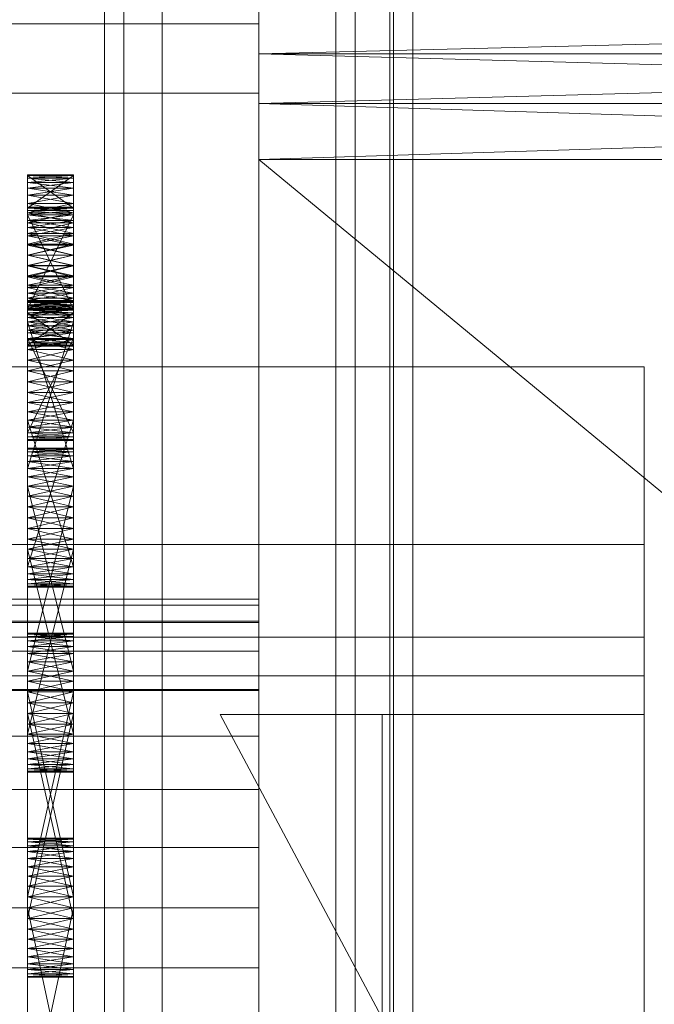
# Model space of a CAD drawing. Header units: millimetres. Extents: x -2233 to 61924, y -68080 to 6847.
# Tile 391 of 656: x 1449 to 1531, y -33246 to -33118. Entities that reach past the tile are written whole.
import ezdxf

# ---------------------------------------------------------------- set-up
doc = ezdxf.new("R2010")
doc.units = ezdxf.units.MM
doc.layers.add('frontal_C03', color=7, linetype='Continuous', lineweight=0)
doc.layers.add('frontal_secador', color=7, linetype='Continuous', lineweight=0)

msp = doc.modelspace()

# ---------------------------------------------------------------- linework, layer by layer
at = {"layer": 'frontal_C03'}
for p, q in [((1500, -32314.944), (1500, -34875.113)), ((1500, -34879.011), (1500, -32318.841)), ((1467.5, -33340.464), (1467.5, -32745.504)), ((1492.5, -32745.504), (1492.5, -33340.464)), ((1467.5, -33366.821), (1467.5, -32771.861)), ((1492.5, -33366.821), (1492.5, -32771.861)), ((1480, -32849.435), (1480, -33196.342)), ((1480, -33205.325), (1480, -32858.418)), ((1490, -35975), (1490, -32996.942)), ((1497, -35975), (1497, -32996.942)), ((1460, -33278.176), (1460, -33008.685)), ((1500, -33008.685), (1500, -33278.176)), ((1462.5, -33350.274), (1462.5, -33024.805)), ((1497.5, -33024.805), (1497.5, -33350.274)), ((1462.5, -33357.011), (1462.5, -33031.542)), ((1497.5, -33357.011), (1497.5, -33031.542)), ((1460, -33317.154), (1460, -33047.663)), ((1500, -33317.154), (1500, -33047.663)), ((1460, -33329.281), (1460, -33059.789)), ((1500, -33059.789), (1500, -33329.281)), ((1460, -33378.004), (1460, -33108.512)), ((1500, -33378.004), (1500, -33108.512)), ((1440, -33118.927), (1480, -33118.927)), ((1480, -33118.927), (1480, -33127.91)), ((1480, -33118.927), (1480, -33465.833)), ((1480, -33127.91), (1440, -33127.91)), ((1480, -33474.816), (1480, -33127.91)), ((1430, -33163.387), (1530, -33163.387)), ((1530, -33163.387), (1530, -33186.434)), ((1530, -33163.387), (1530, -33198.434)), ((1530, -33186.434), (1430, -33186.434)), ((1530, -33198.434), (1530, -33186.434)), ((1480, -33196.342), (1440, -33196.342)), ((1480, -33205.325), (1480, -33196.342)), ((1530, -33198.434), (-1530, -33198.434)), ((1430, -33198.434), (1530, -33198.434)), ((1530, -33198.434), (1530, -33203.434)), ((1530, -33203.434), (-1530, -33203.434)), ((1530, -33203.434), (1530, -33253.434)), ((1440, -33205.325), (1480, -33205.325)), ((1530, -33311.434), (1475, -33208.434)), ((1475, -33208.434), (1530, -33208.434)), ((1490, -33311.434), (1490, -33208.434)), ((1490, -33208.434), (1496, -33208.434)), ((1496, -33311.434), (1496, -33208.434)), ((1530, -33208.434), (1530, -33311.434))]:
    msp.add_line(p, q, dxfattribs=at)
at = {"layer": 'frontal_secador'}
for p, q in [((1480, -33098.5), (1480, -33122.82)), ((1480, -33098.5), (1480, -33359)), ((1480, -33354.82), (1480, -33098.5)), ((1480, -33104.58), (1480, -33122.82)), ((1480, -33112.18), (1480, -33122.82)), ((1480, -33122.82), (1480, -33117.12)), ((1480, -33129.28), (1480, -33117.12)), ((1480, -33330.5), (1480, -33117.12)), ((1480, -33354.82), (1480, -33117.12)), ((1715, -33117.12), (1480, -33122.82)), ((1480, -33122.82), (1480, -33136.5)), ((1480, -33129.28), (1480, -33122.82)), ((1480, -33122.82), (1480, -33337.72)), ((1480, -33122.82), (1480, -33359)), ((1715, -33129.28), (1480, -33122.82)), ((1715, -33122.82), (1480, -33122.82)), ((1715, -33122.82), (1480, -33129.28)), ((1480, -33136.5), (1480, -33129.28)), ((1480, -33330.5), (1480, -33129.28)), ((1715, -33136.5), (1480, -33129.28)), ((1715, -33129.28), (1480, -33129.28)), ((1715, -33129.28), (1480, -33136.5)), ((1480, -33136.5), (1480, -33337.72)), ((1480, -33330.5), (1480, -33136.5)), ((1715, -33330.5), (1480, -33136.5)), ((1715, -33136.5), (1480, -33136.5)), ((1450, -33138.5), (1450, -33142.82)), ((1450, -33138.611), (1450, -33138.5)), ((1450, -33138.94), (1450, -33138.5)), ((1450, -33138.5), (1450, -33143.69)), ((1450, -33140.219), (1450, -33138.5)), ((1456, -33138.611), (1450, -33138.5)), ((1456, -33138.5), (1450, -33138.5)), ((1456, -33138.5), (1450, -33138.611)), ((1450, -33142.82), (1450, -33138.611)), ((1450, -33138.611), (1450, -33138.94)), ((1456, -33142.82), (1450, -33138.611)), ((1456, -33138.611), (1450, -33138.611)), ((1456, -33138.611), (1450, -33138.94)), ((1450, -33138.611), (1450, -33139.481)), ((1450, -33143.15), (1450, -33138.611)), ((1450, -33138.611), (1450, -33141.136)), ((1450, -33138.611), (1450, -33146.092)), ((1450, -33146.419), (1450, -33138.611)), ((1450, -33138.611), (1450, -33155.519)), ((1450, -33156.999), (1450, -33138.611)), ((1456, -33138.94), (1450, -33138.611)), ((1456, -33138.611), (1450, -33142.82)), ((1450, -33140.219), (1450, -33138.94)), ((1450, -33138.94), (1450, -33139.481)), ((1456, -33138.94), (1450, -33138.94)), ((1456, -33138.94), (1450, -33139.481)), ((1456, -33139.481), (1450, -33138.94)), ((1450, -33139.481), (1450, -33140.219)), ((1456, -33139.481), (1450, -33139.481)), ((1456, -33139.481), (1450, -33140.219)), ((1450, -33139.481), (1450, -33141.136)), ((1456, -33140.219), (1450, -33139.481)), ((1456, -33142.82), (1456, -33138.5)), ((1456, -33138.5), (1456, -33138.611)), ((1456, -33138.5), (1456, -33138.94)), ((1456, -33143.69), (1456, -33138.5)), ((1456, -33138.5), (1456, -33140.219)), ((1456, -33138.611), (1456, -33142.82)), ((1456, -33138.94), (1456, -33138.611)), ((1456, -33139.481), (1456, -33138.611)), ((1456, -33138.611), (1456, -33143.15)), ((1456, -33141.136), (1456, -33138.611)), ((1456, -33146.092), (1456, -33138.611)), ((1456, -33138.611), (1456, -33146.419)), ((1456, -33155.519), (1456, -33138.611)), ((1456, -33138.611), (1456, -33156.999)), ((1456, -33138.94), (1456, -33140.219)), ((1456, -33139.481), (1456, -33138.94)), ((1456, -33140.219), (1456, -33139.481)), ((1456, -33141.136), (1456, -33139.481)), ((1450, -33142.21), (1450, -33140.219)), ((1450, -33140.219), (1450, -33141.136)), ((1450, -33144.719), (1450, -33140.219)), ((1450, -33140.219), (1450, -33143.69)), ((1450, -33150.281), (1450, -33140.219)), ((1456, -33140.219), (1450, -33140.219)), ((1456, -33140.219), (1450, -33141.136)), ((1456, -33141.136), (1450, -33140.219)), ((1456, -33140.219), (1456, -33142.21)), ((1456, -33141.136), (1456, -33140.219)), ((1456, -33140.219), (1456, -33144.719)), ((1456, -33143.69), (1456, -33140.219)), ((1456, -33140.219), (1456, -33150.281)), ((1450, -33141.136), (1450, -33142.21)), ((1456, -33141.136), (1450, -33141.136)), ((1456, -33141.136), (1450, -33142.21)), ((1450, -33141.136), (1450, -33143.414)), ((1450, -33141.136), (1450, -33146.092)), ((1456, -33142.21), (1450, -33141.136)), ((1450, -33144.719), (1450, -33142.21)), ((1450, -33142.21), (1450, -33143.414)), ((1456, -33142.21), (1450, -33142.21)), ((1456, -33142.21), (1450, -33143.414)), ((1456, -33143.414), (1450, -33142.21)), ((1456, -33142.21), (1456, -33141.136)), ((1456, -33143.414), (1456, -33141.136)), ((1456, -33146.092), (1456, -33141.136)), ((1456, -33142.21), (1456, -33144.719)), ((1456, -33143.414), (1456, -33142.21)), ((1450, -33142.709), (1450, -33143.15)), ((1450, -33142.82), (1450, -33142.709)), ((1456, -33142.82), (1450, -33142.709)), ((1456, -33142.709), (1450, -33142.709)), ((1456, -33142.709), (1450, -33142.82)), ((1450, -33143.15), (1450, -33142.82)), ((1456, -33143.15), (1450, -33142.82)), ((1456, -33142.82), (1450, -33142.82)), ((1456, -33142.82), (1450, -33143.15)), ((1450, -33142.82), (1450, -33143.69)), ((1450, -33156.643), (1450, -33142.82)), ((1450, -33142.82), (1450, -33147.623)), ((1450, -33161.143), (1450, -33142.82)), ((1450, -33142.82), (1450, -33158.073)), ((1450, -33171.206), (1450, -33142.82)), ((1450, -33143.15), (1450, -33155.906)), ((1450, -33143.69), (1450, -33143.15)), ((1450, -33144.428), (1450, -33143.15)), ((1450, -33143.15), (1450, -33157.561)), ((1450, -33146.419), (1450, -33143.15)), ((1450, -33151.709), (1450, -33143.15)), ((1456, -33143.69), (1450, -33143.15)), ((1456, -33143.15), (1450, -33143.15)), ((1456, -33143.15), (1450, -33143.69)), ((1450, -33143.414), (1450, -33144.719)), ((1456, -33143.414), (1450, -33143.414)), ((1456, -33143.414), (1450, -33144.719)), ((1450, -33143.414), (1450, -33146.092)), ((1456, -33144.719), (1450, -33143.414)), ((1456, -33143.15), (1456, -33142.709)), ((1456, -33142.709), (1456, -33142.82)), ((1456, -33142.82), (1456, -33143.15)), ((1456, -33143.69), (1456, -33142.82)), ((1456, -33142.82), (1456, -33156.643)), ((1456, -33147.623), (1456, -33142.82)), ((1456, -33142.82), (1456, -33161.143)), ((1456, -33158.073), (1456, -33142.82)), ((1456, -33142.82), (1456, -33171.206)), ((1456, -33155.906), (1456, -33143.15)), ((1456, -33143.15), (1456, -33143.69)), ((1456, -33143.15), (1456, -33144.428)), ((1456, -33157.561), (1456, -33143.15)), ((1456, -33143.15), (1456, -33146.419)), ((1456, -33143.15), (1456, -33151.709)), ((1456, -33144.719), (1456, -33143.414)), ((1456, -33146.092), (1456, -33143.414)), ((1450, -33155.906), (1450, -33143.69)), ((1450, -33143.69), (1450, -33144.428)), ((1456, -33155.906), (1450, -33143.69)), ((1456, -33143.69), (1450, -33143.69)), ((1456, -33143.69), (1450, -33144.428)), ((1450, -33143.69), (1450, -33145.345)), ((1450, -33143.69), (1450, -33147.623)), ((1450, -33143.69), (1450, -33153.117)), ((1450, -33143.69), (1450, -33160.598)), ((1450, -33150.281), (1450, -33143.69)), ((1456, -33144.428), (1450, -33143.69)), ((1450, -33156.643), (1450, -33143.69)), ((1456, -33143.69), (1450, -33155.906)), ((1450, -33146.419), (1450, -33144.428)), ((1450, -33144.428), (1450, -33145.345)), ((1456, -33144.428), (1450, -33144.428)), ((1456, -33144.428), (1450, -33145.345)), ((1456, -33145.345), (1450, -33144.428)), ((1450, -33147.5), (1450, -33144.719)), ((1450, -33144.719), (1450, -33146.092)), ((1450, -33150.281), (1450, -33144.719)), ((1456, -33144.719), (1450, -33144.719)), ((1456, -33144.719), (1450, -33146.092)), ((1456, -33146.092), (1450, -33144.719)), ((1456, -33143.69), (1456, -33155.906)), ((1456, -33144.428), (1456, -33143.69)), ((1456, -33145.345), (1456, -33143.69)), ((1456, -33147.623), (1456, -33143.69)), ((1456, -33153.117), (1456, -33143.69)), ((1456, -33160.598), (1456, -33143.69)), ((1456, -33143.69), (1456, -33150.281)), ((1456, -33143.69), (1456, -33156.643)), ((1456, -33144.428), (1456, -33146.419)), ((1456, -33145.345), (1456, -33144.428)), ((1456, -33144.719), (1456, -33147.5)), ((1456, -33146.092), (1456, -33144.719)), ((1456, -33144.719), (1456, -33150.281)), ((1450, -33145.345), (1450, -33146.419)), ((1456, -33145.345), (1450, -33145.345)), ((1456, -33145.345), (1450, -33146.419)), ((1450, -33145.345), (1450, -33147.623)), ((1456, -33146.419), (1450, -33145.345)), ((1450, -33146.092), (1450, -33147.5)), ((1456, -33146.092), (1450, -33146.092)), ((1456, -33146.092), (1450, -33147.5)), ((1450, -33146.092), (1450, -33148.908)), ((1450, -33146.092), (1450, -33151.586)), ((1450, -33146.092), (1450, -33155.519)), ((1456, -33147.5), (1450, -33146.092)), ((1456, -33146.419), (1456, -33145.345)), ((1456, -33147.623), (1456, -33145.345)), ((1456, -33147.5), (1456, -33146.092)), ((1456, -33148.908), (1456, -33146.092)), ((1456, -33151.586), (1456, -33146.092)), ((1456, -33155.519), (1456, -33146.092)), ((1450, -33148.928), (1450, -33146.419)), ((1450, -33146.419), (1450, -33147.623)), ((1450, -33151.709), (1450, -33146.419)), ((1456, -33146.419), (1450, -33146.419)), ((1456, -33146.419), (1450, -33147.623)), ((1456, -33147.623), (1450, -33146.419)), ((1450, -33156.999), (1450, -33146.419)), ((1456, -33146.419), (1456, -33148.928)), ((1456, -33147.623), (1456, -33146.419)), ((1456, -33146.419), (1456, -33151.709)), ((1456, -33146.419), (1456, -33156.999)), ((1450, -33150.281), (1450, -33147.5)), ((1450, -33147.5), (1450, -33148.908)), ((1456, -33147.5), (1450, -33147.5)), ((1456, -33147.5), (1450, -33148.908)), ((1456, -33148.908), (1450, -33147.5)), ((1450, -33147.623), (1450, -33148.928)), ((1456, -33147.623), (1450, -33147.623)), ((1456, -33147.623), (1450, -33148.928)), ((1450, -33147.623), (1450, -33150.301)), ((1450, -33147.623), (1450, -33153.117)), ((1456, -33148.928), (1450, -33147.623)), ((1450, -33147.623), (1450, -33158.073)), ((1456, -33147.5), (1456, -33150.281)), ((1456, -33148.908), (1456, -33147.5)), ((1456, -33148.928), (1456, -33147.623)), ((1456, -33150.301), (1456, -33147.623)), ((1456, -33153.117), (1456, -33147.623)), ((1456, -33158.073), (1456, -33147.623)), ((1450, -33148.908), (1450, -33150.281)), ((1456, -33148.908), (1450, -33148.908)), ((1456, -33148.908), (1450, -33150.281)), ((1450, -33148.908), (1450, -33151.586)), ((1456, -33150.281), (1450, -33148.908)), ((1450, -33151.709), (1450, -33148.928)), ((1450, -33148.928), (1450, -33150.301)), ((1456, -33148.928), (1450, -33148.928)), ((1456, -33148.928), (1450, -33150.301)), ((1456, -33150.301), (1450, -33148.928)), ((1456, -33150.281), (1456, -33148.908)), ((1456, -33151.586), (1456, -33148.908)), ((1456, -33148.928), (1456, -33151.709)), ((1456, -33150.301), (1456, -33148.928)), ((1450, -33152.79), (1450, -33150.281)), ((1450, -33150.281), (1450, -33151.586)), ((1450, -33154.781), (1450, -33150.281)), ((1450, -33160.598), (1450, -33150.281)), ((1456, -33150.281), (1450, -33150.281)), ((1456, -33150.281), (1450, -33151.586)), ((1456, -33151.586), (1450, -33150.281)), ((1450, -33150.301), (1450, -33151.709)), ((1456, -33150.301), (1450, -33150.301)), ((1456, -33150.301), (1450, -33151.709)), ((1450, -33150.301), (1450, -33153.117)), ((1456, -33151.709), (1450, -33150.301)), ((1456, -33150.281), (1456, -33152.79)), ((1456, -33151.586), (1456, -33150.281)), ((1456, -33150.281), (1456, -33154.781)), ((1456, -33150.281), (1456, -33160.598)), ((1456, -33151.709), (1456, -33150.301)), ((1456, -33153.117), (1456, -33150.301)), ((1450, -33151.586), (1450, -33152.79)), ((1456, -33151.586), (1450, -33151.586)), ((1456, -33151.586), (1450, -33152.79)), ((1450, -33151.586), (1450, -33153.864)), ((1450, -33151.586), (1450, -33155.519)), ((1456, -33152.79), (1450, -33151.586)), ((1450, -33154.49), (1450, -33151.709)), ((1450, -33151.709), (1450, -33153.117)), ((1450, -33156.999), (1450, -33151.709)), ((1450, -33172.814), (1450, -33151.709)), ((1450, -33151.709), (1450, -33157.561)), ((1456, -33151.709), (1450, -33151.709)), ((1456, -33151.709), (1450, -33153.117)), ((1456, -33153.117), (1450, -33151.709)), ((1456, -33152.79), (1456, -33151.586)), ((1456, -33153.864), (1456, -33151.586)), ((1456, -33155.519), (1456, -33151.586)), ((1456, -33151.709), (1456, -33154.49)), ((1456, -33153.117), (1456, -33151.709)), ((1456, -33151.709), (1456, -33156.999)), ((1456, -33151.709), (1456, -33172.814)), ((1456, -33157.561), (1456, -33151.709)), ((1450, -33154.781), (1450, -33152.79)), ((1450, -33152.79), (1450, -33153.864)), ((1456, -33152.79), (1450, -33152.79)), ((1456, -33152.79), (1450, -33153.864)), ((1456, -33153.864), (1450, -33152.79)), ((1450, -33153.117), (1450, -33154.49)), ((1456, -33153.117), (1450, -33153.117)), ((1456, -33153.117), (1450, -33154.49)), ((1450, -33153.117), (1450, -33155.795)), ((1450, -33153.117), (1450, -33158.073)), ((1450, -33153.117), (1450, -33160.598)), ((1456, -33154.49), (1450, -33153.117)), ((1456, -33152.79), (1456, -33154.781)), ((1456, -33153.864), (1456, -33152.79)), ((1456, -33154.49), (1456, -33153.117)), ((1456, -33155.795), (1456, -33153.117)), ((1456, -33158.073), (1456, -33153.117)), ((1456, -33160.598), (1456, -33153.117)), ((1450, -33153.864), (1450, -33154.781)), ((1456, -33153.864), (1450, -33153.864)), ((1456, -33153.864), (1450, -33154.781)), ((1450, -33153.864), (1450, -33155.519)), ((1456, -33154.781), (1450, -33153.864)), ((1450, -33156.999), (1450, -33154.49)), ((1450, -33154.49), (1450, -33155.795)), ((1456, -33154.49), (1450, -33154.49)), ((1456, -33154.49), (1450, -33155.795)), ((1456, -33155.795), (1450, -33154.49)), ((1450, -33156.06), (1450, -33154.781)), ((1450, -33154.781), (1450, -33155.519)), ((1450, -33160.598), (1450, -33154.781)), ((1456, -33154.781), (1450, -33154.781)), ((1456, -33154.781), (1450, -33155.519)), ((1456, -33155.519), (1450, -33154.781)), ((1450, -33154.925), (1450, -33155.365)), ((1450, -33155.035), (1450, -33154.925)), ((1450, -33154.925), (1450, -33156.643)), ((1450, -33154.925), (1450, -33178.865)), ((1450, -33161.143), (1450, -33154.925)), ((1456, -33155.035), (1450, -33154.925)), ((1456, -33154.925), (1450, -33154.925)), ((1456, -33154.925), (1450, -33155.035)), ((1450, -33155.365), (1450, -33155.035)), ((1456, -33155.365), (1450, -33155.035)), ((1456, -33155.035), (1450, -33155.035)), ((1456, -33155.035), (1450, -33155.365)), ((1450, -33155.035), (1450, -33155.906)), ((1450, -33155.035), (1450, -33157.561)), ((1456, -33154.781), (1456, -33153.864)), ((1456, -33155.519), (1456, -33153.864)), ((1456, -33154.49), (1456, -33156.999)), ((1456, -33155.795), (1456, -33154.49)), ((1456, -33154.781), (1456, -33156.06)), ((1456, -33155.519), (1456, -33154.781)), ((1456, -33154.781), (1456, -33160.598)), ((1456, -33155.365), (1456, -33154.925)), ((1456, -33154.925), (1456, -33155.035)), ((1456, -33156.643), (1456, -33154.925)), ((1456, -33178.865), (1456, -33154.925)), ((1456, -33154.925), (1456, -33161.143)), ((1456, -33155.035), (1456, -33155.365)), ((1456, -33155.906), (1456, -33155.035)), ((1456, -33157.561), (1456, -33155.035)), ((1450, -33155.365), (1450, -33156.643)), ((1450, -33155.906), (1450, -33155.365)), ((1456, -33155.906), (1450, -33155.365)), ((1456, -33155.365), (1450, -33155.365)), ((1456, -33155.365), (1450, -33155.906)), ((1450, -33155.519), (1450, -33156.06)), ((1456, -33155.519), (1450, -33155.519)), ((1456, -33155.519), (1450, -33156.06)), ((1450, -33155.519), (1450, -33156.389)), ((1450, -33155.519), (1450, -33160.709)), ((1450, -33155.519), (1450, -33160.269)), ((1450, -33155.519), (1450, -33156.999)), ((1456, -33156.06), (1450, -33155.519)), ((1450, -33155.795), (1450, -33156.999)), ((1456, -33155.795), (1450, -33155.795)), ((1456, -33155.795), (1450, -33156.999)), ((1450, -33155.795), (1450, -33158.073)), ((1456, -33156.999), (1450, -33155.795)), ((1450, -33156.643), (1450, -33155.906)), ((1456, -33156.643), (1450, -33155.906)), ((1456, -33155.906), (1450, -33155.906)), ((1456, -33155.906), (1450, -33156.643)), ((1450, -33155.906), (1450, -33157.561)), ((1450, -33177.66), (1450, -33155.906)), ((1450, -33182.95), (1450, -33155.906)), ((1450, -33155.906), (1450, -33168.01)), ((1450, -33191.51), (1450, -33155.906)), ((1450, -33160.598), (1450, -33156.06)), ((1450, -33156.06), (1450, -33156.389)), ((1456, -33156.06), (1450, -33156.06)), ((1456, -33156.06), (1450, -33156.389)), ((1456, -33156.389), (1450, -33156.06)), ((1456, -33156.643), (1456, -33155.365)), ((1456, -33155.365), (1456, -33155.906)), ((1456, -33156.06), (1456, -33155.519)), ((1456, -33156.389), (1456, -33155.519)), ((1456, -33160.709), (1456, -33155.519)), ((1456, -33160.269), (1456, -33155.519)), ((1456, -33156.999), (1456, -33155.519)), ((1456, -33156.999), (1456, -33155.795)), ((1456, -33158.073), (1456, -33155.795)), ((1456, -33155.906), (1456, -33156.643)), ((1456, -33157.561), (1456, -33155.906)), ((1456, -33155.906), (1456, -33177.66)), ((1456, -33155.906), (1456, -33182.95)), ((1456, -33168.01), (1456, -33155.906)), ((1456, -33155.906), (1456, -33191.51)), ((1456, -33156.06), (1456, -33160.598)), ((1456, -33156.389), (1456, -33156.06)), ((1450, -33156.389), (1450, -33160.598)), ((1456, -33156.389), (1450, -33156.389)), ((1456, -33156.389), (1450, -33160.598)), ((1450, -33156.389), (1450, -33160.709)), ((1456, -33160.598), (1450, -33156.389)), ((1450, -33156.643), (1450, -33176.586)), ((1450, -33157.561), (1450, -33156.643)), ((1450, -33158.635), (1450, -33156.643)), ((1450, -33156.643), (1450, -33178.865)), ((1450, -33161.143), (1450, -33156.643)), ((1456, -33157.561), (1450, -33156.643)), ((1456, -33156.643), (1450, -33156.643)), ((1456, -33156.643), (1450, -33157.561)), ((1450, -33158.99), (1450, -33156.999)), ((1450, -33156.999), (1450, -33158.073)), ((1450, -33172.814), (1450, -33156.999)), ((1456, -33156.999), (1450, -33156.999)), ((1456, -33156.999), (1450, -33158.073)), ((1456, -33158.073), (1450, -33156.999)), ((1450, -33160.269), (1450, -33156.999)), ((1450, -33176.586), (1450, -33157.561)), ((1450, -33157.561), (1450, -33158.635)), ((1456, -33176.586), (1450, -33157.561)), ((1456, -33157.561), (1450, -33157.561)), ((1456, -33157.561), (1450, -33158.635)), ((1450, -33157.561), (1450, -33159.839)), ((1450, -33157.561), (1450, -33162.517)), ((1450, -33157.561), (1450, -33168.01)), ((1450, -33157.561), (1450, -33172.814)), ((1456, -33158.635), (1450, -33157.561)), ((1450, -33177.66), (1450, -33157.561)), ((1456, -33157.561), (1450, -33176.586)), ((1456, -33160.598), (1456, -33156.389)), ((1456, -33160.709), (1456, -33156.389)), ((1456, -33176.586), (1456, -33156.643)), ((1456, -33156.643), (1456, -33157.561)), ((1456, -33156.643), (1456, -33158.635)), ((1456, -33178.865), (1456, -33156.643)), ((1456, -33156.643), (1456, -33161.143)), ((1456, -33156.999), (1456, -33158.99)), ((1456, -33158.073), (1456, -33156.999)), ((1456, -33156.999), (1456, -33172.814)), ((1456, -33156.999), (1456, -33160.269)), ((1456, -33157.561), (1456, -33176.586)), ((1456, -33158.635), (1456, -33157.561)), ((1456, -33159.839), (1456, -33157.561)), ((1456, -33162.517), (1456, -33157.561)), ((1456, -33168.01), (1456, -33157.561)), ((1456, -33172.814), (1456, -33157.561)), ((1456, -33157.561), (1456, -33177.66)), ((1450, -33158.073), (1450, -33158.99)), ((1456, -33158.073), (1450, -33158.073)), ((1456, -33158.073), (1450, -33158.99)), ((1450, -33158.073), (1450, -33159.728)), ((1450, -33158.073), (1450, -33160.598)), ((1456, -33158.99), (1450, -33158.073)), ((1450, -33158.073), (1450, -33172.484)), ((1450, -33158.073), (1450, -33172.925)), ((1450, -33158.073), (1450, -33171.206)), ((1450, -33161.143), (1450, -33158.635)), ((1450, -33158.635), (1450, -33159.839)), ((1456, -33158.635), (1450, -33158.635)), ((1456, -33158.635), (1450, -33159.839)), ((1456, -33159.839), (1450, -33158.635)), ((1456, -33158.99), (1456, -33158.073)), ((1456, -33159.728), (1456, -33158.073)), ((1456, -33160.598), (1456, -33158.073)), ((1456, -33172.484), (1456, -33158.073)), ((1456, -33172.925), (1456, -33158.073)), ((1456, -33171.206), (1456, -33158.073)), ((1456, -33158.635), (1456, -33161.143)), ((1456, -33159.839), (1456, -33158.635)), ((1450, -33171.944), (1450, -33158.99)), ((1450, -33158.99), (1450, -33159.728)), ((1450, -33172.814), (1450, -33158.99)), ((1456, -33158.99), (1450, -33158.99)), ((1456, -33158.99), (1450, -33159.728)), ((1456, -33159.728), (1450, -33158.99)), ((1450, -33160.269), (1450, -33158.99)), ((1450, -33159.728), (1450, -33171.944)), ((1456, -33159.728), (1450, -33159.728)), ((1456, -33159.728), (1450, -33171.944)), ((1450, -33159.728), (1450, -33160.598)), ((1450, -33160.269), (1450, -33159.728)), ((1456, -33160.269), (1450, -33159.728)), ((1456, -33159.728), (1450, -33160.269)), ((1450, -33159.728), (1450, -33172.484)), ((1456, -33171.944), (1450, -33159.728)), ((1450, -33159.839), (1450, -33161.143)), ((1456, -33159.839), (1450, -33159.839)), ((1456, -33159.839), (1450, -33161.143)), ((1450, -33159.839), (1450, -33162.517)), ((1456, -33161.143), (1450, -33159.839)), ((1456, -33158.99), (1456, -33171.944)), ((1456, -33159.728), (1456, -33158.99)), ((1456, -33158.99), (1456, -33172.814)), ((1456, -33158.99), (1456, -33160.269)), ((1456, -33171.944), (1456, -33159.728)), ((1456, -33160.598), (1456, -33159.728)), ((1456, -33159.728), (1456, -33160.269)), ((1456, -33172.484), (1456, -33159.728)), ((1456, -33161.143), (1456, -33159.839)), ((1456, -33162.517), (1456, -33159.839)), ((1450, -33160.598), (1450, -33160.269)), ((1456, -33160.598), (1450, -33160.269)), ((1456, -33160.269), (1450, -33160.269)), ((1450, -33160.709), (1450, -33160.269)), ((1456, -33160.269), (1450, -33160.598)), ((1450, -33160.598), (1450, -33160.709)), ((1450, -33160.598), (1456, -33160.598)), ((1456, -33160.598), (1450, -33160.709)), ((1456, -33160.709), (1450, -33160.598)), ((1456, -33160.709), (1450, -33160.709)), ((1450, -33163.925), (1450, -33161.143)), ((1450, -33161.143), (1450, -33162.517)), ((1450, -33166.706), (1450, -33161.143)), ((1450, -33190.969), (1450, -33161.143)), ((1450, -33161.143), (1450, -33178.865)), ((1456, -33161.143), (1450, -33161.143)), ((1456, -33161.143), (1450, -33162.517)), ((1456, -33162.517), (1450, -33161.143)), ((1450, -33171.206), (1450, -33161.143)), ((1456, -33160.269), (1456, -33160.598)), ((1456, -33160.269), (1456, -33160.709)), ((1456, -33160.598), (1456, -33160.709)), ((1456, -33161.143), (1456, -33163.925)), ((1456, -33162.517), (1456, -33161.143)), ((1456, -33161.143), (1456, -33166.706)), ((1456, -33161.143), (1456, -33190.969)), ((1456, -33178.865), (1456, -33161.143)), ((1456, -33161.143), (1456, -33171.206)), ((1450, -33162.517), (1450, -33163.925)), ((1456, -33162.517), (1450, -33162.517)), ((1456, -33162.517), (1450, -33163.925)), ((1450, -33162.517), (1450, -33165.333)), ((1450, -33162.517), (1450, -33168.01)), ((1456, -33163.925), (1450, -33162.517)), ((1456, -33163.925), (1456, -33162.517)), ((1456, -33165.333), (1456, -33162.517)), ((1456, -33168.01), (1456, -33162.517)), ((1450, -33166.706), (1450, -33163.925)), ((1450, -33163.925), (1450, -33165.333)), ((1456, -33163.925), (1450, -33163.925)), ((1456, -33163.925), (1450, -33165.333)), ((1456, -33165.333), (1450, -33163.925)), ((1456, -33163.925), (1456, -33166.706)), ((1456, -33165.333), (1456, -33163.925)), ((1450, -33165.333), (1450, -33166.706)), ((1456, -33165.333), (1450, -33165.333)), ((1456, -33165.333), (1450, -33166.706)), ((1450, -33165.333), (1450, -33168.01)), ((1456, -33166.706), (1450, -33165.333)), ((1456, -33166.706), (1456, -33165.333)), ((1456, -33168.01), (1456, -33165.333)), ((1450, -33169.215), (1450, -33166.706)), ((1450, -33166.706), (1450, -33168.01)), ((1450, -33190.969), (1450, -33166.706)), ((1456, -33166.706), (1450, -33166.706)), ((1456, -33166.706), (1450, -33168.01)), ((1456, -33168.01), (1450, -33166.706)), ((1450, -33171.206), (1450, -33166.706)), ((1456, -33166.706), (1456, -33169.215)), ((1456, -33168.01), (1456, -33166.706)), ((1456, -33166.706), (1456, -33190.969)), ((1456, -33166.706), (1456, -33171.206)), ((1450, -33168.01), (1450, -33169.215)), ((1456, -33168.01), (1450, -33168.01)), ((1456, -33168.01), (1450, -33169.215)), ((1450, -33168.01), (1450, -33170.289)), ((1450, -33168.01), (1450, -33171.944)), ((1450, -33168.01), (1450, -33172.814)), ((1456, -33169.215), (1450, -33168.01)), ((1450, -33168.01), (1450, -33190.232)), ((1450, -33168.01), (1450, -33191.51)), ((1456, -33169.215), (1456, -33168.01)), ((1456, -33170.289), (1456, -33168.01)), ((1456, -33171.944), (1456, -33168.01)), ((1456, -33172.814), (1456, -33168.01)), ((1456, -33190.232), (1456, -33168.01)), ((1456, -33191.51), (1456, -33168.01)), ((1450, -33189.314), (1450, -33169.215)), ((1450, -33169.215), (1450, -33170.289)), ((1450, -33190.969), (1450, -33169.215)), ((1456, -33169.215), (1450, -33169.215)), ((1456, -33169.215), (1450, -33170.289)), ((1456, -33170.289), (1450, -33169.215)), ((1450, -33171.206), (1450, -33169.215)), ((1450, -33170.289), (1450, -33189.314)), ((1456, -33170.289), (1450, -33170.289)), ((1456, -33170.289), (1450, -33189.314)), ((1450, -33170.289), (1450, -33171.944)), ((1450, -33171.206), (1450, -33170.289)), ((1456, -33171.206), (1450, -33170.289)), ((1456, -33170.289), (1450, -33171.206)), ((1450, -33170.289), (1450, -33190.232)), ((1456, -33189.314), (1450, -33170.289)), ((1456, -33169.215), (1456, -33189.314)), ((1456, -33170.289), (1456, -33169.215)), ((1456, -33169.215), (1456, -33190.969)), ((1456, -33169.215), (1456, -33171.206)), ((1456, -33189.314), (1456, -33170.289)), ((1456, -33171.944), (1456, -33170.289)), ((1456, -33170.289), (1456, -33171.206)), ((1456, -33190.232), (1456, -33170.289)), ((1450, -33171.944), (1450, -33171.206)), ((1456, -33171.944), (1450, -33171.206)), ((1456, -33171.206), (1450, -33171.206)), ((1450, -33172.484), (1450, -33171.206)), ((1450, -33172.925), (1450, -33171.206)), ((1456, -33171.206), (1450, -33171.944)), ((1456, -33171.206), (1456, -33171.944)), ((1456, -33171.206), (1456, -33172.484)), ((1456, -33171.206), (1456, -33172.925)), ((1450, -33172.814), (1450, -33171.944)), ((1450, -33171.944), (1450, -33172.484)), ((1450, -33171.944), (1456, -33171.944)), ((1456, -33171.944), (1450, -33172.484)), ((1456, -33172.484), (1450, -33171.944)), ((1450, -33172.484), (1450, -33172.814)), ((1456, -33172.484), (1450, -33172.484)), ((1456, -33172.484), (1450, -33172.814)), ((1456, -33172.814), (1450, -33172.484)), ((1450, -33172.925), (1450, -33172.484)), ((1450, -33172.814), (1450, -33172.925)), ((1456, -33172.814), (1450, -33172.814)), ((1456, -33172.814), (1450, -33172.925)), ((1456, -33172.925), (1450, -33172.814)), ((1456, -33172.925), (1450, -33172.925)), ((1456, -33171.944), (1456, -33172.814)), ((1456, -33172.484), (1456, -33171.944)), ((1456, -33172.814), (1456, -33172.484)), ((1456, -33172.484), (1456, -33172.925)), ((1456, -33172.814), (1456, -33172.925)), ((1450, -33173.95), (1450, -33174.391)), ((1450, -33174.061), (1450, -33173.95)), ((1456, -33174.061), (1450, -33173.95)), ((1456, -33173.95), (1450, -33173.95)), ((1456, -33173.95), (1450, -33174.061)), ((1450, -33174.391), (1450, -33174.061)), ((1456, -33174.391), (1450, -33174.061)), ((1456, -33174.061), (1450, -33174.061)), ((1456, -33174.061), (1450, -33174.391)), ((1450, -33174.061), (1450, -33174.931)), ((1450, -33176.586), (1450, -33174.061)), ((1456, -33174.391), (1456, -33173.95)), ((1456, -33173.95), (1456, -33174.061)), ((1456, -33174.061), (1456, -33174.391)), ((1456, -33174.931), (1456, -33174.061)), ((1456, -33174.061), (1456, -33176.586)), ((1450, -33174.391), (1450, -33175.669)), ((1450, -33174.931), (1450, -33174.391)), ((1450, -33174.391), (1450, -33177.66)), ((1450, -33174.391), (1450, -33205.517)), ((1456, -33174.931), (1450, -33174.391)), ((1456, -33174.391), (1450, -33174.391)), ((1456, -33174.391), (1450, -33174.931)), ((1450, -33175.669), (1450, -33174.931)), ((1456, -33175.669), (1450, -33174.931)), ((1456, -33174.931), (1450, -33174.931)), ((1456, -33174.931), (1450, -33175.669)), ((1450, -33174.931), (1450, -33176.586)), ((1450, -33174.931), (1450, -33178.865)), ((1450, -33174.931), (1450, -33184.358)), ((1456, -33175.669), (1456, -33174.391)), ((1456, -33174.391), (1456, -33174.931)), ((1456, -33177.66), (1456, -33174.391)), ((1456, -33205.517), (1456, -33174.391)), ((1456, -33174.931), (1456, -33175.669)), ((1456, -33176.586), (1456, -33174.931)), ((1456, -33178.865), (1456, -33174.931)), ((1456, -33184.358), (1456, -33174.931)), ((1450, -33175.669), (1450, -33177.66)), ((1450, -33176.586), (1450, -33175.669)), ((1456, -33176.586), (1450, -33175.669)), ((1456, -33175.669), (1450, -33175.669)), ((1456, -33175.669), (1450, -33176.586)), ((1450, -33177.66), (1450, -33176.586)), ((1456, -33177.66), (1450, -33176.586)), ((1456, -33176.586), (1450, -33176.586)), ((1456, -33176.586), (1450, -33177.66)), ((1450, -33176.586), (1450, -33178.865)), ((1450, -33204.143), (1450, -33176.586)), ((1450, -33209.706), (1450, -33176.586)), ((1450, -33176.586), (1450, -33184.358)), ((1450, -33215.925), (1450, -33176.586)), ((1456, -33177.66), (1456, -33175.669)), ((1456, -33175.669), (1456, -33176.586)), ((1456, -33176.586), (1456, -33177.66)), ((1456, -33178.865), (1456, -33176.586)), ((1456, -33176.586), (1456, -33204.143)), ((1456, -33176.586), (1456, -33209.706)), ((1456, -33184.358), (1456, -33176.586)), ((1456, -33176.586), (1456, -33215.925)), ((1450, -33177.66), (1450, -33202.839)), ((1450, -33178.865), (1450, -33177.66)), ((1450, -33180.169), (1450, -33177.66)), ((1450, -33177.66), (1450, -33205.517)), ((1450, -33182.95), (1450, -33177.66)), ((1450, -33213.289), (1450, -33177.66)), ((1456, -33178.865), (1450, -33177.66)), ((1456, -33177.66), (1450, -33177.66)), ((1456, -33177.66), (1450, -33178.865)), ((1456, -33202.839), (1456, -33177.66)), ((1456, -33177.66), (1456, -33178.865)), ((1456, -33177.66), (1456, -33180.169)), ((1456, -33205.517), (1456, -33177.66)), ((1456, -33177.66), (1456, -33182.95)), ((1456, -33177.66), (1456, -33213.289)), ((1450, -33202.839), (1450, -33178.865)), ((1450, -33178.865), (1450, -33180.169)), ((1456, -33202.839), (1450, -33178.865)), ((1456, -33178.865), (1450, -33178.865)), ((1456, -33178.865), (1450, -33180.169)), ((1450, -33178.865), (1450, -33181.542)), ((1450, -33178.865), (1450, -33184.358)), ((1450, -33178.865), (1450, -33189.314)), ((1450, -33178.865), (1450, -33190.969)), ((1456, -33180.169), (1450, -33178.865)), ((1450, -33204.143), (1450, -33178.865)), ((1456, -33178.865), (1450, -33202.839)), ((1456, -33178.865), (1456, -33202.839)), ((1456, -33180.169), (1456, -33178.865)), ((1456, -33181.542), (1456, -33178.865)), ((1456, -33184.358), (1456, -33178.865)), ((1456, -33189.314), (1456, -33178.865)), ((1456, -33190.969), (1456, -33178.865)), ((1456, -33178.865), (1456, -33204.143)), ((1450, -33182.95), (1450, -33180.169)), ((1450, -33180.169), (1450, -33181.542)), ((1456, -33180.169), (1450, -33180.169)), ((1456, -33180.169), (1450, -33181.542)), ((1456, -33181.542), (1450, -33180.169)), ((1456, -33180.169), (1456, -33182.95)), ((1456, -33181.542), (1456, -33180.169)), ((1450, -33181.542), (1450, -33182.95)), ((1456, -33181.542), (1450, -33181.542)), ((1456, -33181.542), (1450, -33182.95)), ((1450, -33181.542), (1450, -33184.358)), ((1456, -33182.95), (1450, -33181.542)), ((1456, -33182.95), (1456, -33181.542)), ((1456, -33184.358), (1456, -33181.542)), ((1450, -33185.732), (1450, -33182.95)), ((1450, -33182.95), (1450, -33184.358)), ((1450, -33213.289), (1450, -33182.95)), ((1456, -33182.95), (1450, -33182.95)), ((1456, -33182.95), (1450, -33184.358)), ((1456, -33184.358), (1450, -33182.95)), ((1450, -33188.24), (1450, -33182.95)), ((1450, -33191.51), (1450, -33182.95)), ((1456, -33182.95), (1456, -33185.732)), ((1456, -33184.358), (1456, -33182.95)), ((1456, -33182.95), (1456, -33213.289)), ((1456, -33182.95), (1456, -33188.24)), ((1456, -33182.95), (1456, -33191.51)), ((1450, -33184.358), (1450, -33185.732)), ((1456, -33184.358), (1450, -33184.358)), ((1456, -33184.358), (1450, -33185.732)), ((1450, -33184.358), (1450, -33187.036)), ((1450, -33184.358), (1450, -33189.314)), ((1456, -33185.732), (1450, -33184.358)), ((1450, -33184.358), (1450, -33212.215)), ((1450, -33184.358), (1450, -33214.206)), ((1450, -33184.358), (1450, -33215.925)), ((1456, -33185.732), (1456, -33184.358)), ((1456, -33187.036), (1456, -33184.358)), ((1456, -33189.314), (1456, -33184.358)), ((1456, -33212.215), (1456, -33184.358)), ((1456, -33214.206), (1456, -33184.358)), ((1456, -33215.925), (1456, -33184.358)), ((1450, -33211.01), (1450, -33185.732)), ((1450, -33185.732), (1450, -33187.036)), ((1450, -33213.289), (1450, -33185.732)), ((1456, -33185.732), (1450, -33185.732)), ((1456, -33185.732), (1450, -33187.036)), ((1456, -33187.036), (1450, -33185.732)), ((1450, -33188.24), (1450, -33185.732)), ((1456, -33185.732), (1456, -33211.01)), ((1456, -33187.036), (1456, -33185.732)), ((1456, -33185.732), (1456, -33213.289)), ((1456, -33185.732), (1456, -33188.24)), ((1450, -33187.036), (1450, -33211.01)), ((1456, -33187.036), (1450, -33187.036)), ((1456, -33187.036), (1450, -33211.01)), ((1450, -33187.036), (1450, -33189.314)), ((1450, -33188.24), (1450, -33187.036)), ((1456, -33188.24), (1450, -33187.036)), ((1456, -33187.036), (1450, -33188.24)), ((1450, -33187.036), (1450, -33212.215)), ((1456, -33211.01), (1450, -33187.036)), ((1450, -33189.314), (1450, -33188.24)), ((1456, -33189.314), (1450, -33188.24)), ((1456, -33188.24), (1450, -33188.24)), ((1450, -33190.232), (1450, -33188.24)), ((1450, -33191.51), (1450, -33188.24)), ((1456, -33188.24), (1450, -33189.314)), ((1456, -33211.01), (1456, -33187.036)), ((1456, -33189.314), (1456, -33187.036)), ((1456, -33187.036), (1456, -33188.24)), ((1456, -33212.215), (1456, -33187.036)), ((1456, -33188.24), (1456, -33189.314)), ((1456, -33188.24), (1456, -33190.232)), ((1456, -33188.24), (1456, -33191.51)), ((1450, -33190.969), (1450, -33189.314)), ((1450, -33189.314), (1450, -33190.232)), ((1450, -33189.314), (1450, -33191.84)), ((1450, -33189.314), (1456, -33189.314)), ((1456, -33189.314), (1450, -33190.232)), ((1456, -33190.232), (1450, -33189.314)), ((1456, -33189.314), (1456, -33190.969)), ((1456, -33190.232), (1456, -33189.314)), ((1456, -33191.84), (1456, -33189.314)), ((1450, -33190.232), (1450, -33190.969)), ((1456, -33190.232), (1450, -33190.232)), ((1456, -33190.232), (1450, -33190.969)), ((1456, -33190.969), (1450, -33190.232)), ((1450, -33191.51), (1450, -33190.232)), ((1456, -33190.969), (1456, -33190.232)), ((1456, -33190.232), (1456, -33191.51)), ((1450, -33191.84), (1450, -33190.969)), ((1450, -33190.969), (1450, -33191.51)), ((1456, -33190.969), (1450, -33190.969)), ((1456, -33190.969), (1450, -33191.51)), ((1456, -33191.51), (1450, -33190.969)), ((1450, -33191.51), (1450, -33191.84)), ((1456, -33191.51), (1450, -33191.51)), ((1456, -33191.51), (1450, -33191.84)), ((1456, -33191.84), (1450, -33191.51)), ((1450, -33191.95), (1450, -33191.51)), ((1450, -33191.84), (1450, -33191.95)), ((1456, -33191.84), (1450, -33191.84)), ((1456, -33191.84), (1450, -33191.95)), ((1456, -33191.95), (1450, -33191.84)), ((1456, -33191.95), (1450, -33191.95)), ((1456, -33190.969), (1456, -33191.84)), ((1456, -33191.51), (1456, -33190.969)), ((1456, -33191.84), (1456, -33191.51)), ((1456, -33191.51), (1456, -33191.95)), ((1456, -33191.84), (1456, -33191.95)), ((1480, -33193.5), (1325, -33193.5)), ((1480, -33194.269), (1325, -33194.269)), ((1480, -33194.269), (1480, -33193.5)), ((1480, -33196.545), (1480, -33194.269)), ((1480, -33196.545), (1325, -33196.545)), ((1480, -33200.241), (1480, -33196.545)), ((1450, -33197.925), (1450, -33198.365)), ((1450, -33198.035), (1450, -33197.925)), ((1450, -33197.925), (1450, -33199.643)), ((1456, -33198.035), (1450, -33197.925)), ((1456, -33197.925), (1450, -33197.925)), ((1456, -33197.925), (1450, -33198.035)), ((1450, -33198.365), (1450, -33198.035)), ((1456, -33198.365), (1450, -33198.035)), ((1456, -33198.035), (1450, -33198.035)), ((1456, -33198.035), (1450, -33198.365)), ((1450, -33198.035), (1450, -33198.906)), ((1450, -33198.035), (1450, -33200.561)), ((1450, -33198.035), (1450, -33205.517)), ((1450, -33202.839), (1450, -33198.035)), ((1450, -33198.365), (1450, -33199.643)), ((1450, -33198.906), (1450, -33198.365)), ((1456, -33198.906), (1450, -33198.365)), ((1456, -33198.365), (1450, -33198.365)), ((1456, -33198.365), (1450, -33198.906)), ((1456, -33198.365), (1456, -33197.925)), ((1456, -33197.925), (1456, -33198.035)), ((1456, -33199.643), (1456, -33197.925)), ((1456, -33198.035), (1456, -33198.365)), ((1456, -33198.906), (1456, -33198.035)), ((1456, -33200.561), (1456, -33198.035)), ((1456, -33205.517), (1456, -33198.035)), ((1456, -33198.035), (1456, -33202.839)), ((1456, -33199.643), (1456, -33198.365)), ((1456, -33198.365), (1456, -33198.906)), ((1450, -33199.643), (1450, -33198.906)), ((1456, -33199.643), (1450, -33198.906)), ((1456, -33198.906), (1450, -33198.906)), ((1456, -33198.906), (1450, -33199.643)), ((1450, -33198.906), (1450, -33200.561)), ((1450, -33202.839), (1450, -33198.906)), ((1450, -33199.643), (1450, -33201.635)), ((1450, -33200.561), (1450, -33199.643)), ((1450, -33199.643), (1450, -33204.143)), ((1450, -33199.643), (1450, -33234.908)), ((1450, -33237.586), (1450, -33199.643)), ((1456, -33200.561), (1450, -33199.643)), ((1456, -33199.643), (1450, -33199.643)), ((1456, -33199.643), (1450, -33200.561)), ((1456, -33198.906), (1456, -33199.643)), ((1456, -33200.561), (1456, -33198.906)), ((1456, -33198.906), (1456, -33202.839)), ((1456, -33201.635), (1456, -33199.643)), ((1456, -33199.643), (1456, -33200.561)), ((1456, -33204.143), (1456, -33199.643)), ((1456, -33234.908), (1456, -33199.643)), ((1456, -33199.643), (1456, -33237.586)), ((1480, -33200.241), (1325, -33200.241)), ((1450, -33201.635), (1450, -33200.561)), ((1456, -33201.635), (1450, -33200.561)), ((1456, -33200.561), (1450, -33200.561)), ((1456, -33200.561), (1450, -33201.635)), ((1450, -33200.561), (1450, -33202.839)), ((1450, -33200.561), (1450, -33205.517)), ((1456, -33200.561), (1456, -33201.635)), ((1456, -33202.839), (1456, -33200.561)), ((1456, -33205.517), (1456, -33200.561)), ((1480, -33205.216), (1480, -33200.241)), ((1450, -33201.635), (1450, -33204.143)), ((1450, -33202.839), (1450, -33201.635)), ((1456, -33202.839), (1450, -33201.635)), ((1456, -33201.635), (1450, -33201.635)), ((1456, -33201.635), (1450, -33202.839)), ((1456, -33204.143), (1456, -33201.635)), ((1456, -33201.635), (1456, -33202.839)), ((1450, -33204.143), (1450, -33202.839)), ((1456, -33204.143), (1450, -33202.839)), ((1456, -33202.839), (1450, -33202.839)), ((1456, -33202.839), (1450, -33204.143)), ((1450, -33202.839), (1450, -33205.517)), ((1450, -33233.5), (1450, -33202.839)), ((1450, -33238.79), (1450, -33202.839)), ((1450, -33242.06), (1450, -33202.839)), ((1456, -33202.839), (1456, -33204.143)), ((1456, -33205.517), (1456, -33202.839)), ((1456, -33202.839), (1456, -33233.5)), ((1456, -33202.839), (1456, -33238.79)), ((1456, -33202.839), (1456, -33242.06)), ((1450, -33204.143), (1450, -33232.092)), ((1450, -33205.517), (1450, -33204.143)), ((1450, -33206.925), (1450, -33204.143)), ((1450, -33204.143), (1450, -33234.908)), ((1450, -33237.586), (1450, -33204.143)), ((1456, -33205.517), (1450, -33204.143)), ((1456, -33204.143), (1450, -33204.143)), ((1456, -33204.143), (1450, -33205.517)), ((1450, -33209.706), (1450, -33204.143)), ((1456, -33232.092), (1456, -33204.143)), ((1456, -33204.143), (1456, -33205.517)), ((1456, -33204.143), (1456, -33206.925)), ((1456, -33234.908), (1456, -33204.143)), ((1456, -33204.143), (1456, -33237.586)), ((1456, -33204.143), (1456, -33209.706)), ((1480, -33205.216), (1325, -33205.216)), ((1450, -33232.092), (1450, -33205.517)), ((1450, -33205.517), (1450, -33206.925)), ((1456, -33232.092), (1450, -33205.517)), ((1456, -33205.517), (1450, -33205.517)), ((1456, -33205.517), (1450, -33206.925)), ((1450, -33205.517), (1450, -33208.333)), ((1450, -33205.517), (1450, -33211.01)), ((1450, -33205.517), (1450, -33214.944)), ((1450, -33205.517), (1450, -33213.289)), ((1456, -33206.925), (1450, -33205.517)), ((1450, -33233.5), (1450, -33205.517)), ((1450, -33205.517), (1450, -33236.281)), ((1450, -33205.517), (1450, -33238.79)), ((1450, -33205.517), (1450, -33242.06)), ((1456, -33205.517), (1450, -33232.092)), ((1456, -33205.517), (1456, -33232.092)), ((1456, -33206.925), (1456, -33205.517)), ((1456, -33208.333), (1456, -33205.517)), ((1456, -33211.01), (1456, -33205.517)), ((1456, -33214.944), (1456, -33205.517)), ((1456, -33213.289), (1456, -33205.517)), ((1456, -33205.517), (1456, -33233.5)), ((1456, -33236.281), (1456, -33205.517)), ((1456, -33238.79), (1456, -33205.517)), ((1456, -33242.06), (1456, -33205.517)), ((1480, -33211.277), (1480, -33205.216)), ((1450, -33234.908), (1450, -33206.925)), ((1450, -33206.925), (1450, -33208.333)), ((1450, -33237.586), (1450, -33206.925)), ((1456, -33206.925), (1450, -33206.925)), ((1456, -33206.925), (1450, -33208.333)), ((1456, -33208.333), (1450, -33206.925)), ((1450, -33209.706), (1450, -33206.925)), ((1456, -33206.925), (1456, -33234.908)), ((1456, -33208.333), (1456, -33206.925)), ((1456, -33206.925), (1456, -33237.586)), ((1456, -33206.925), (1456, -33209.706)), ((1450, -33208.333), (1450, -33234.908)), ((1456, -33208.333), (1450, -33208.333)), ((1456, -33208.333), (1450, -33234.908)), ((1450, -33208.333), (1450, -33211.01)), ((1450, -33209.706), (1450, -33208.333)), ((1456, -33209.706), (1450, -33208.333)), ((1456, -33208.333), (1450, -33209.706)), ((1450, -33208.333), (1450, -33236.281)), ((1456, -33234.908), (1450, -33208.333)), ((1456, -33234.908), (1456, -33208.333)), ((1456, -33211.01), (1456, -33208.333)), ((1456, -33208.333), (1456, -33209.706)), ((1456, -33236.281), (1456, -33208.333)), ((1450, -33211.01), (1450, -33209.706)), ((1456, -33211.01), (1450, -33209.706)), ((1456, -33209.706), (1450, -33209.706)), ((1450, -33212.215), (1450, -33209.706)), ((1450, -33214.206), (1450, -33209.706)), ((1450, -33215.925), (1450, -33209.706)), ((1456, -33209.706), (1450, -33211.01)), ((1456, -33209.706), (1456, -33211.01)), ((1456, -33209.706), (1456, -33212.215)), ((1456, -33209.706), (1456, -33214.206)), ((1456, -33209.706), (1456, -33215.925)), ((1450, -33213.289), (1450, -33211.01)), ((1450, -33211.01), (1450, -33212.215)), ((1450, -33211.01), (1450, -33214.944)), ((1450, -33211.01), (1456, -33211.01)), ((1456, -33211.01), (1450, -33212.215)), ((1456, -33212.215), (1450, -33211.01)), ((1456, -33211.01), (1456, -33213.289)), ((1456, -33212.215), (1456, -33211.01)), ((1456, -33214.944), (1456, -33211.01)), ((1480, -33211.277), (1325, -33211.277)), ((1450, -33212.215), (1450, -33213.289)), ((1456, -33212.215), (1450, -33212.215)), ((1456, -33212.215), (1450, -33213.289)), ((1456, -33213.289), (1450, -33212.215)), ((1450, -33214.206), (1450, -33212.215)), ((1456, -33213.289), (1456, -33212.215)), ((1456, -33212.215), (1456, -33214.206)), ((1480, -33218.193), (1480, -33211.277)), ((1450, -33214.944), (1450, -33213.289)), ((1450, -33213.289), (1450, -33214.206)), ((1450, -33215.814), (1450, -33213.289)), ((1456, -33213.289), (1450, -33213.289)), ((1456, -33213.289), (1450, -33214.206)), ((1456, -33214.206), (1450, -33213.289)), ((1456, -33213.289), (1456, -33214.944)), ((1456, -33214.206), (1456, -33213.289)), ((1456, -33213.289), (1456, -33215.814)), ((1450, -33214.206), (1450, -33214.944)), ((1456, -33214.206), (1450, -33214.206)), ((1456, -33214.206), (1450, -33214.944)), ((1456, -33214.944), (1450, -33214.206)), ((1450, -33215.484), (1450, -33214.206)), ((1450, -33215.925), (1450, -33214.206)), ((1450, -33215.814), (1450, -33214.944)), ((1450, -33214.944), (1450, -33215.484)), ((1456, -33214.944), (1450, -33214.944)), ((1456, -33214.944), (1450, -33215.484)), ((1456, -33215.484), (1450, -33214.944)), ((1456, -33214.944), (1456, -33214.206)), ((1456, -33214.206), (1456, -33215.484)), ((1456, -33214.206), (1456, -33215.925)), ((1456, -33214.944), (1456, -33215.814)), ((1456, -33215.484), (1456, -33214.944)), ((1450, -33215.484), (1450, -33215.814)), ((1456, -33215.484), (1450, -33215.484)), ((1456, -33215.484), (1450, -33215.814)), ((1456, -33215.814), (1450, -33215.484)), ((1450, -33215.925), (1450, -33215.484)), ((1450, -33215.814), (1450, -33215.925)), ((1456, -33215.814), (1450, -33215.814)), ((1456, -33215.814), (1450, -33215.925)), ((1456, -33215.925), (1450, -33215.814)), ((1456, -33215.925), (1450, -33215.925)), ((1456, -33215.814), (1456, -33215.484)), ((1456, -33215.484), (1456, -33215.925)), ((1456, -33215.814), (1456, -33215.925)), ((1480, -33218.193), (1325, -33218.193)), ((1480, -33225.696), (1480, -33218.193)), ((1450, -33224.611), (1450, -33224.5)), ((1456, -33224.611), (1450, -33224.5)), ((1456, -33224.5), (1450, -33224.5)), ((1456, -33224.5), (1450, -33224.611)), ((1450, -33224.611), (1450, -33225.481)), ((1450, -33224.94), (1450, -33224.611)), ((1450, -33224.611), (1450, -33227.136)), ((1456, -33224.94), (1450, -33224.611)), ((1456, -33224.611), (1450, -33224.611)), ((1456, -33224.611), (1450, -33224.94)), ((1450, -33225.481), (1450, -33224.94)), ((1456, -33225.481), (1450, -33224.94)), ((1456, -33224.94), (1450, -33224.94)), ((1456, -33224.94), (1450, -33225.481)), ((1456, -33224.611), (1456, -33224.5)), ((1456, -33225.481), (1456, -33224.611)), ((1456, -33224.611), (1456, -33224.94)), ((1456, -33227.136), (1456, -33224.611)), ((1456, -33224.94), (1456, -33225.481)), ((1480, -33225.696), (1325, -33225.696)), ((1450, -33225.481), (1450, -33227.136)), ((1450, -33226.219), (1450, -33225.481)), ((1450, -33229.414), (1450, -33225.481)), ((1450, -33264.281), (1450, -33225.481)), ((1456, -33226.219), (1450, -33225.481)), ((1456, -33225.481), (1450, -33225.481)), ((1456, -33225.481), (1450, -33226.219)), ((1450, -33227.136), (1450, -33226.219)), ((1456, -33227.136), (1450, -33226.219)), ((1456, -33226.219), (1450, -33226.219)), ((1456, -33226.219), (1450, -33227.136)), ((1456, -33227.136), (1456, -33225.481)), ((1456, -33225.481), (1456, -33226.219)), ((1456, -33225.481), (1456, -33229.414)), ((1456, -33225.481), (1456, -33264.281)), ((1456, -33226.219), (1456, -33227.136)), ((1480, -33233.5), (1480, -33225.696)), ((1450, -33227.136), (1450, -33229.414)), ((1450, -33228.21), (1450, -33227.136)), ((1450, -33227.136), (1450, -33232.092)), ((1450, -33227.136), (1450, -33264.281)), ((1456, -33228.21), (1450, -33227.136)), ((1456, -33227.136), (1450, -33227.136)), ((1456, -33227.136), (1450, -33228.21)), ((1456, -33229.414), (1456, -33227.136)), ((1456, -33227.136), (1456, -33228.21)), ((1456, -33232.092), (1456, -33227.136)), ((1456, -33264.281), (1456, -33227.136)), ((1450, -33229.414), (1450, -33228.21)), ((1456, -33229.414), (1450, -33228.21)), ((1456, -33228.21), (1450, -33228.21)), ((1456, -33228.21), (1450, -33229.414)), ((1456, -33228.21), (1456, -33229.414)), ((1450, -33229.414), (1450, -33232.092)), ((1450, -33230.719), (1450, -33229.414)), ((1450, -33264.281), (1450, -33229.414)), ((1456, -33230.719), (1450, -33229.414)), ((1456, -33229.414), (1450, -33229.414)), ((1456, -33229.414), (1450, -33230.719)), ((1456, -33232.092), (1456, -33229.414)), ((1456, -33229.414), (1456, -33230.719)), ((1456, -33229.414), (1456, -33264.281)), ((1450, -33232.092), (1450, -33230.719)), ((1456, -33232.092), (1450, -33230.719)), ((1456, -33230.719), (1450, -33230.719)), ((1456, -33230.719), (1450, -33232.092)), ((1456, -33230.719), (1456, -33232.092)), ((1450, -33261.5), (1450, -33232.092)), ((1450, -33232.092), (1450, -33233.5)), ((1450, -33264.281), (1450, -33232.092)), ((1456, -33233.5), (1450, -33232.092)), ((1456, -33232.092), (1450, -33232.092)), ((1456, -33232.092), (1450, -33233.5)), ((1450, -33232.092), (1450, -33234.908)), ((1456, -33232.092), (1456, -33261.5)), ((1456, -33233.5), (1456, -33232.092)), ((1456, -33232.092), (1456, -33264.281)), ((1456, -33234.908), (1456, -33232.092)), ((1325, -33233.5), (1480, -33233.5)), ((1450, -33233.5), (1450, -33261.5)), ((1456, -33261.5), (1450, -33233.5)), ((1456, -33233.5), (1450, -33233.5)), ((1456, -33233.5), (1450, -33261.5)), ((1450, -33234.908), (1450, -33233.5)), ((1456, -33234.908), (1450, -33233.5)), ((1450, -33236.281), (1450, -33233.5)), ((1450, -33238.79), (1450, -33233.5)), ((1456, -33233.5), (1450, -33234.908)), ((1456, -33261.5), (1456, -33233.5)), ((1456, -33233.5), (1456, -33234.908)), ((1456, -33233.5), (1456, -33236.281)), ((1456, -33233.5), (1456, -33238.79)), ((1480, -33241.304), (1480, -33233.5)), ((1450, -33237.586), (1450, -33234.908)), ((1450, -33234.908), (1450, -33236.281)), ((1450, -33234.908), (1450, -33239.864)), ((1450, -33234.908), (1450, -33242.389)), ((1450, -33234.908), (1456, -33234.908)), ((1456, -33234.908), (1450, -33236.281)), ((1456, -33236.281), (1450, -33234.908)), ((1456, -33234.908), (1456, -33237.586)), ((1456, -33236.281), (1456, -33234.908)), ((1456, -33239.864), (1456, -33234.908)), ((1456, -33242.389), (1456, -33234.908)), ((1450, -33236.281), (1450, -33237.586)), ((1456, -33236.281), (1450, -33236.281)), ((1456, -33236.281), (1450, -33237.586)), ((1456, -33237.586), (1450, -33236.281)), ((1450, -33238.79), (1450, -33236.281)), ((1456, -33237.586), (1456, -33236.281)), ((1456, -33236.281), (1456, -33238.79)), ((1450, -33239.864), (1450, -33237.586)), ((1450, -33237.586), (1450, -33238.79)), ((1450, -33241.519), (1450, -33237.586)), ((1450, -33242.389), (1450, -33237.586)), ((1456, -33237.586), (1450, -33237.586)), ((1456, -33237.586), (1450, -33238.79)), ((1456, -33238.79), (1450, -33237.586)), ((1456, -33237.586), (1456, -33239.864)), ((1456, -33238.79), (1456, -33237.586)), ((1456, -33237.586), (1456, -33241.519)), ((1456, -33237.586), (1456, -33242.389)), ((1450, -33238.79), (1450, -33239.864)), ((1456, -33238.79), (1450, -33238.79)), ((1456, -33238.79), (1450, -33239.864)), ((1456, -33239.864), (1450, -33238.79)), ((1450, -33240.781), (1450, -33238.79)), ((1450, -33242.06), (1450, -33238.79)), ((1456, -33239.864), (1456, -33238.79)), ((1456, -33238.79), (1456, -33240.781)), ((1456, -33238.79), (1456, -33242.06)), ((1450, -33241.519), (1450, -33239.864)), ((1450, -33239.864), (1450, -33240.781)), ((1450, -33239.864), (1450, -33242.389)), ((1456, -33239.864), (1450, -33239.864)), ((1456, -33239.864), (1450, -33240.781)), ((1456, -33240.781), (1450, -33239.864)), ((1456, -33239.864), (1456, -33241.519)), ((1456, -33240.781), (1456, -33239.864)), ((1456, -33242.389), (1456, -33239.864)), ((1480, -33241.304), (1325, -33241.304)), ((1450, -33240.781), (1450, -33241.519)), ((1456, -33240.781), (1450, -33240.781)), ((1456, -33240.781), (1450, -33241.519)), ((1456, -33241.519), (1450, -33240.781)), ((1450, -33242.06), (1450, -33240.781)), ((1450, -33242.389), (1450, -33241.519)), ((1450, -33241.519), (1450, -33242.06)), ((1456, -33241.519), (1450, -33241.519)), ((1456, -33241.519), (1450, -33242.06)), ((1456, -33242.06), (1450, -33241.519)), ((1456, -33241.519), (1456, -33240.781)), ((1456, -33240.781), (1456, -33242.06)), ((1456, -33241.519), (1456, -33242.389)), ((1456, -33242.06), (1456, -33241.519)), ((1480, -33241.304), (1480, -33248.807)), ((1450, -33242.06), (1450, -33242.389)), ((1456, -33242.06), (1450, -33242.06)), ((1456, -33242.06), (1450, -33242.389)), ((1456, -33242.389), (1450, -33242.06)), ((1450, -33242.5), (1450, -33242.06)), ((1450, -33242.389), (1450, -33242.5)), ((1456, -33242.389), (1450, -33242.389)), ((1456, -33242.389), (1450, -33242.5)), ((1456, -33242.5), (1450, -33242.389)), ((1456, -33242.5), (1450, -33242.5)), ((1456, -33242.389), (1456, -33242.06)), ((1456, -33242.06), (1456, -33242.5)), ((1456, -33242.389), (1456, -33242.5))]:
    msp.add_line(p, q, dxfattribs=at)

doc.saveas('drawing.dxf')
